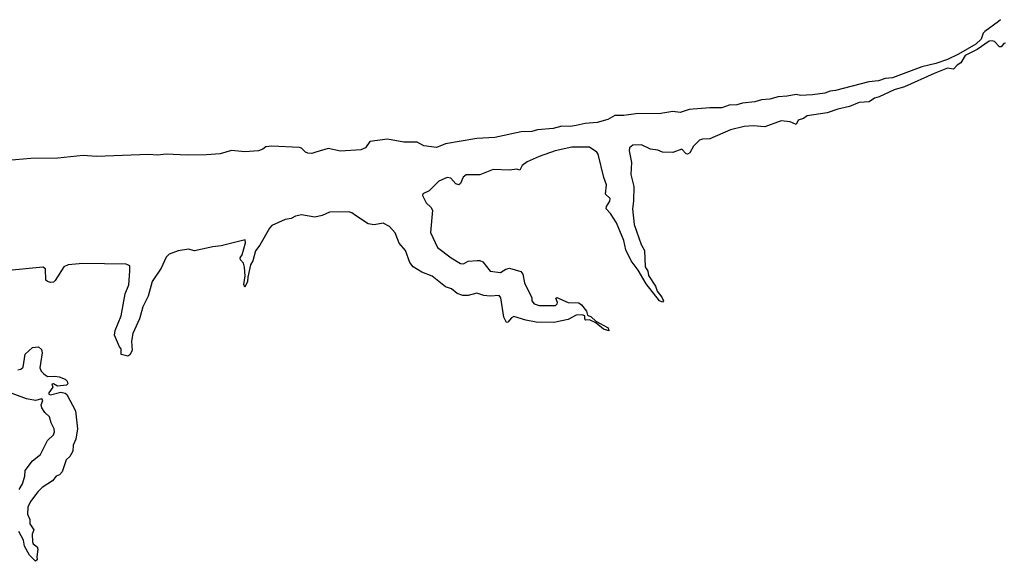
# Model space of a CAD drawing. Extents: x 2293139 to 2515392, y 824115 to 1006937.
# Tile 402 of 417: x 2437458 to 2444087, y 931193 to 934837. Entities that reach past the tile are written whole.
import ezdxf

# ---------------------------------------------------------------- set-up
doc = ezdxf.new("R2010")
doc.units = 0

msp = doc.modelspace()

# ---------------------------------------------------------------- linework, layer by layer
at = {"layer": '0CON10XD'}
for points in [[(2444060.2, 934836.7), (2444046.4, 934823.6), (2443955, 934757.5), (2443944.1, 934745.9), (2443930.6, 934705), (2443895, 934671.6), (2443778.4, 934605), (2443705, 934569.5), (2443625, 934541.5), (2443530.8, 934519.2), (2443335, 934446.5), (2443285, 934441.9), (2443240, 934425), (2443175, 934419.2), (2442950.7, 934360.7), (2442915, 934356.7), (2442877.7, 934342.3), (2442795, 934331.1), (2442715, 934326.1), (2442685, 934333.3), (2442625, 934321.6), (2442565, 934318.6), (2442507.9, 934302.1), (2442451.5, 934298.5), (2442406.4, 934283.6), (2442324.3, 934275.7), (2442285, 934263.8), (2442235, 934262.3), (2442185.1, 934244.9), (2442105, 934244.5), (2441965, 934232.9), (2441905, 934213.5), (2441855, 934219.2), (2441775, 934204.8), (2441606, 934204), (2441525, 934193.3), (2441465, 934192.5), (2441417.1, 934165), (2441345.7, 934145), (2441265, 934137.5), (2441205.1, 934124.9), (2441165, 934117.6), (2441108.9, 934121.1), (2441050, 934105), (2440945, 934096.2), (2440905, 934083.8), (2440835, 934081.5), (2440656.2, 934045), (2440535, 934036.7), (2440325, 934000.7), (2440265, 933977.5), (2440178.6, 933988.6), (2440135, 934012.5), (2440045, 934012.5), (2439935, 934033.3), (2439815, 934017.5), (2439787.3, 933975), (2439755, 933960.6), (2439617.2, 933952.8), (2439535, 933970.8), (2439451.1, 933945), (2439425, 933936), (2439398.8, 933938.8), (2439382, 933945), (2439355, 933972.5), (2439343, 933977), (2439155, 933986.7), (2439115, 933982.5), (2439094.2, 933965), (2439065, 933953.6), (2438975, 933948), (2438885, 933956.8), (2438808.8, 933935), (2438715, 933927.7), (2438584.9, 933924.8), (2438445, 933931.6), (2438385, 933925.2), (2438325, 933929.4), (2437975, 933916.7), (2437885, 933922.5), (2437714.4, 933905.6), (2437533.7, 933903.7), (2437325, 933886.2)], [(2444095, 934679), (2444083.8, 934676.2), (2444065.4, 934654.6), (2444055, 934654.4), (2444020.1, 934690.1), (2444005, 934695.7), (2443985, 934693.1), (2443905, 934636.2), (2443824.2, 934595), (2443795, 934547.7), (2443768.8, 934531.2), (2443745.2, 934504.8), (2443705, 934511), (2443615.2, 934475.2), (2443415.7, 934384.3), (2443345, 934364.3), (2443245, 934317.3), (2443211.8, 934308.2), (2443175.9, 934284.1), (2443110.6, 934279.4), (2443045, 934252), (2442965, 934236), (2442895, 934210.5), (2442760.1, 934189.9), (2442735, 934172.8), (2442699.3, 934160.7), (2442685, 934131.4), (2442645, 934150.6), (2442585, 934156), (2442473.7, 934116.3), (2442395, 934123.6), (2442335, 934117.2), (2442243.2, 934096.8), (2442105, 934036), (2442055, 934033.5), (2442034, 934026), (2441993.5, 933985), (2441969.9, 933940.1), (2441955, 933931.4), (2441944.2, 933934.2), (2441915, 933966.1), (2441855, 933942.9), (2441786.6, 933946.6), (2441755, 933958.1), (2441705, 933965.3), (2441645, 933995.7), (2441585, 933993.2), (2441563.5, 933975), (2441560.2, 933955), (2441576.5, 933875), (2441571.9, 933795), (2441592.3, 933715), (2441590.7, 933615), (2441582.6, 933565), (2441595, 933458), (2441642.4, 933325), (2441664.6, 933285), (2441669.4, 933175), (2441686, 933145), (2441690.8, 933115), (2441737.5, 933045), (2441749.7, 933009.7), (2441780.9, 932970.9), (2441793.3, 932945), (2441785, 932936.7), (2441765, 932946), (2441675, 933058.8), (2441621.5, 933151.5), (2441574.3, 933214.3), (2441539.3, 933289.3), (2441525, 933351.9), (2441475, 933470), (2441435, 933533.1), (2441406.1, 933565), (2441409, 933581), (2441431.8, 933615), (2441433.6, 933633.6), (2441402.2, 933662.2), (2441409.7, 933725), (2441389.6, 933775), (2441352.8, 933932.7), (2441344.6, 933945), (2441295, 933978.2), (2441175, 933979.9), (2441062.7, 933955), (2440954.3, 933915.7), (2440875, 933881.1), (2440840.3, 933855), (2440825.2, 933824.8), (2440805, 933831.2), (2440755.4, 933824.6), (2440645, 933828), (2440556.3, 933793.7), (2440465, 933792.8), (2440443.6, 933776.4), (2440425.5, 933734.5), (2440415, 933725.3), (2440395, 933731.6), (2440360.8, 933770.8), (2440335, 933775.6), (2440279.9, 933750.1), (2440215.6, 933685), (2440173.3, 933665), (2440170.5, 933655), (2440194.9, 933604.9), (2440226.3, 933576.3), (2440237.4, 933555), (2440224.2, 933405), (2440271.9, 933305), (2440363.1, 933235), (2440425, 933197.7), (2440445, 933195.4), (2440478.3, 933211.7), (2440537.2, 933217.2), (2440556.8, 933216.8), (2440577.1, 933207.1), (2440625, 933144.7), (2440695, 933136.5), (2440731.5, 933158.5), (2440755, 933164.6), (2440832.2, 933142.2), (2440846.5, 933125), (2440857.2, 933067.2), (2440905.7, 932965), (2440905.8, 932945), (2440921.2, 932925), (2440955, 932914.6), (2441065, 932914.5), (2441077.5, 932925), (2441079.2, 932935), (2441067.5, 932962.5), (2441075, 932968.8), (2441150, 932935), (2441221.4, 932931.4), (2441239.7, 932919.7), (2441273.8, 932875), (2441280, 932850), (2441305, 932838), (2441337.7, 932807.7), (2441419.2, 932765), (2441425, 932743.3), (2441388.8, 932755), (2441337, 932797), (2441295, 932817.5), (2441270, 932815), (2441262.5, 932825), (2441262.5, 932845), (2441245, 932851.2), (2441205, 932850), (2441150.5, 932819.5), (2441055, 932800.8), (2440935, 932801.9), (2440865.2, 932815.2), (2440785, 932840.9), (2440768.9, 932831.1), (2440745, 932801.5), (2440735, 932798.9), (2440718.4, 932835), (2440696.5, 932966.5), (2440685, 932981.9), (2440625, 932976.3), (2440582.2, 932982.2), (2440535, 932997.9), (2440477.6, 932982.4), (2440441.3, 932981.3), (2440404.3, 932994.3), (2440365, 933026.7), (2440325, 933038.6), (2440235, 933110.6), (2440165, 933138.6), (2440106.2, 933175), (2440083.8, 933203.8), (2440054.8, 933285), (2440013.1, 933333.1), (2439985, 933402.9), (2439948.9, 933445), (2439905, 933467), (2439845, 933456), (2439803.9, 933463.9), (2439718.5, 933518.5), (2439695, 933538.6), (2439675, 933545.1), (2439545, 933541.9), (2439495, 933519.3), (2439445, 933508.5), (2439355, 933524.8), (2439315, 933515.6), (2439285, 933500.2), (2439245, 933493.4), (2439155, 933452), (2439139.1, 933435), (2439075, 933319.2), (2439045, 933281.9), (2439026.9, 933215), (2439012.5, 933187.5), (2438993.6, 933105), (2438992.8, 933075), (2438975, 933036.7), (2438968.1, 933055), (2438976.2, 933113.8), (2438971.2, 933171.2), (2438965, 933198.6), (2438945, 933221.9), (2438943.6, 933235), (2438955.3, 933255), (2438979.2, 933335), (2438975.7, 933355), (2438815.3, 933314.7), (2438757.7, 933307.7), (2438635, 933282.9), (2438595, 933292.5), (2438525, 933281.5), (2438465, 933260), (2438445, 933240.2), (2438409.9, 933165), (2438350.7, 933075), (2438324.2, 932975.8), (2438286.2, 932905), (2438265.8, 932825), (2438220.3, 932725), (2438210.6, 932675), (2438215, 932612.5), (2438198.8, 932581.2), (2438186.4, 932573.6), (2438142.5, 932585), (2438141.7, 932621.7), (2438130, 932635), (2438096.4, 932715), (2438102, 932745), (2438140.3, 932845), (2438168, 932992), (2438193, 933053), (2438200.6, 933145), (2438200, 933180), (2438175, 933191.7), (2437883.1, 933196.9), (2437785, 933187.8), (2437756.2, 933175), (2437698.2, 933081.8), (2437685, 933071.9), (2437665, 933068.9), (2437644.6, 933074.6), (2437633.3, 933085), (2437631.8, 933161.8), (2437615, 933172.9), (2437385, 933150)], [(2437445, 932482.4), (2437465, 932486.4), (2437480.8, 932499.2), (2437495, 932586.7), (2437545, 932632.5), (2437585, 932635.6), (2437605, 932618.8), (2437610.6, 932595), (2437594, 932495), (2437603.4, 932473.4), (2437620.5, 932455), (2437645, 932436.2), (2437695, 932439.6), (2437724.7, 932434.7), (2437765, 932417.5), (2437778.6, 932405), (2437783.1, 932386.9), (2437772.7, 932377.3), (2437712.1, 932372.1), (2437685, 932386.5), (2437674.6, 932385.4), (2437681.4, 932365), (2437654.5, 932325.5), (2437655, 932317.5), (2437665, 932312.9), (2437735, 932330.8), (2437764, 932324), (2437775, 932314.4), (2437833.3, 932205), (2437846.8, 932085), (2437835.8, 932015), (2437819.4, 931975), (2437815, 931933.3), (2437795, 931898.8), (2437770.6, 931875), (2437745, 931796.2), (2437725.5, 931774.5), (2437703.8, 931765), (2437680, 931735), (2437610.7, 931689.3), (2437580.2, 931659.8), (2437530.8, 931595), (2437512.6, 931557.4), (2437511.2, 931511.2), (2437527.5, 931475), (2437527.5, 931445), (2437552.5, 931405), (2437542.5, 931375), (2437543.9, 931323.9), (2437550, 931310), (2437575, 931290), (2437581.2, 931275), (2437573.6, 931223.6), (2437577, 931203), (2437565, 931193.3), (2437524.3, 931234.3), (2437491.2, 931295), (2437483.8, 931335), (2437452.7, 931392.7)], [(2437454.8, 931675.2), (2437476.3, 931713.7), (2437492.6, 931765), (2437495.4, 931805), (2437545, 931868.5), (2437598.7, 931911.3), (2437645.9, 932005), (2437685.3, 932045), (2437692.4, 932065), (2437691.2, 932085), (2437670, 932125), (2437658.6, 932165), (2437626.9, 932195), (2437608, 932225), (2437603.5, 932245), (2437615.2, 932275), (2437607, 932287), (2437565, 932274.7), (2437505, 932285.3), (2437365, 932338.8)]]:
    msp.add_lwpolyline(points, dxfattribs=at)

doc.saveas('drawing.dxf')
